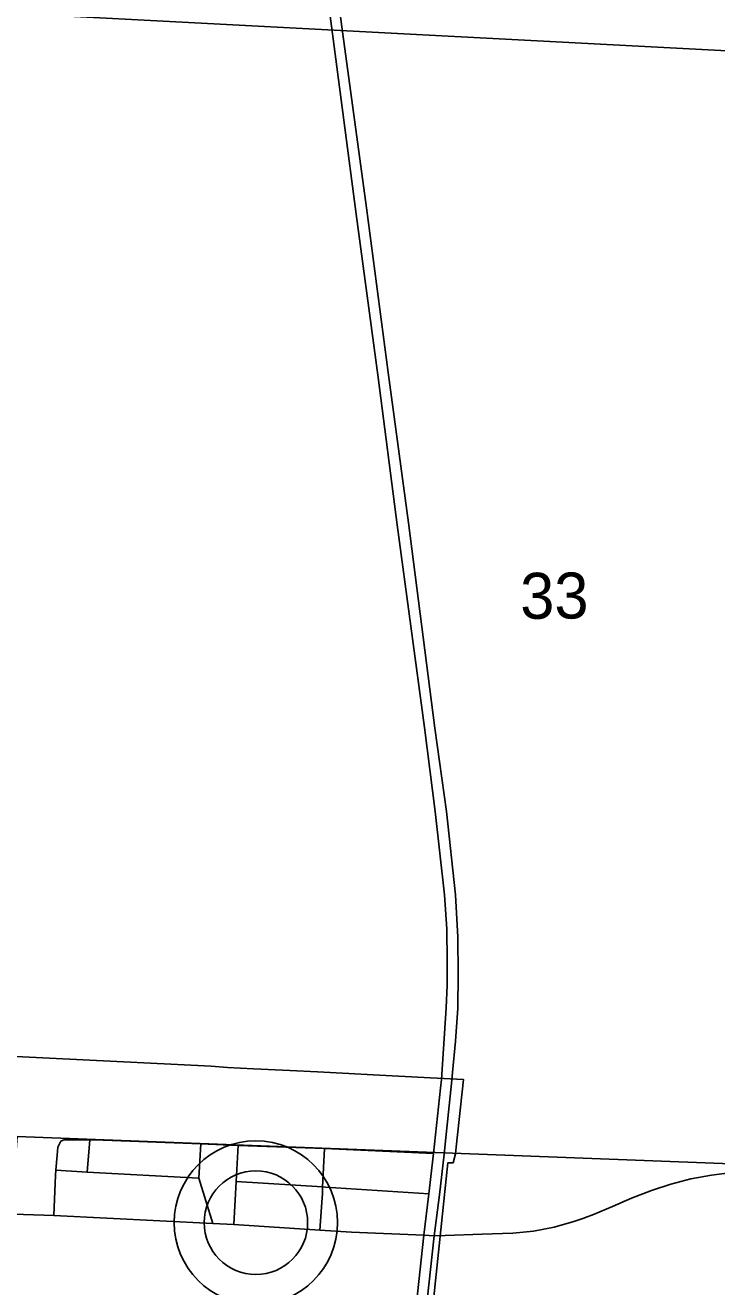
# Model space of a CAD drawing. Extents: x 114843 to 284848, y 317643 to 566895.
# Drawn here: x 204127 to 207453, y 339296 to 345361 of the extents above; entities that cross this region are included whole.
import ezdxf

# ---------------------------------------------------------------- set-up
doc = ezdxf.new("R2010")
doc.units = 0
for name, color, linetype in [('GM_X_Corporation', 7, 'Continuous'), ('GM_X_Section', 7, 'Continuous'), ('GM_X_Section_Text', 7, 'Continuous'), ('GM_X_State_Route', 7, 'Continuous'), ('GM_X_Township_Road', 7, 'Continuous'), ('GM_X_Unincorporated', 7, 'Continuous'), ('GM_X_Unincorporated_Location', 7, 'Continuous'), ('GM_X_US_Route', 7, 'Continuous')]:
    doc.layers.add(name, color=color, linetype=linetype)

msp = doc.modelspace()

# ---------------------------------------------------------------- linework, layer by layer
at = {"layer": 'GM_X_Corporation'}
msp.add_lwpolyline([(206058.8, 338925.3), (206159.1, 339891.5), (206184.9, 339892.7), (206195.8, 339934.7), (206199.4, 339967.3), (206235, 340292.5), (206076.4, 340300.3), (205799.8, 340315.5), (205683.5, 340321.4), (205531.9, 340329.1), (205399.1, 340335.9), (205225, 340344.8), (205099.9, 340351.1), (205020.7, 340356.9), (204081.7, 340403.3)], dxfattribs=at)
at = {"layer": 'GM_X_Section'}
msp.add_lwpolyline([(203854.8, 350761), (209147.8, 350531.6), (208814.8, 345168.2), (203568.2, 345444.2)], close=True, dxfattribs=at)
for points in [[(203568.2, 345444.2), (208814.8, 345168.2)], [(203342.5, 339275.3), (203424.5, 339301.4), (203474.5, 339323.4), (203556.4, 339375.5), (203866.2, 339597.9), (203986.1, 339692), (204022.1, 339744.1), (204040, 339780.1), (204050, 339812.1), (204069.9, 339878.1), (204081.9, 339918.1), (204083.9, 339954.2), (204087.8, 340018.2), (208485.6, 339850.8)], [(208485.6, 339850.8), (204087.8, 340018.2)]]:
    msp.add_lwpolyline(points, dxfattribs=at)
at = {"layer": 'GM_X_State_Route'}
msp.add_line((206094.2, 339541.7), (206146.4, 339543.5), dxfattribs=at)
for points in [[(206817.5, 339628.1), (206859.9, 339644.6), (206952, 339682.8), (207043.4, 339721.6), (207138.2, 339758.4), (207231.7, 339790.3), (207328.7, 339815.3), (207427.9, 339833.4), (207526.4, 339845.9), (207625.7, 339850.1), (207728.8, 339848.8), (207932.3, 339838), (208063.6, 339830.4), (208090, 339828.9)], [(202797.9, 339705.9), (203726, 339657.4), (204265.1, 339638.4)], [(204265.1, 339638.4), (205029.3, 339600.7), (205130.2, 339596.2), (205543.5, 339568.1), (205695.6, 339559), (206044.8, 339543.8), (206094.2, 339541.7)], [(206146.4, 339543.5), (206323.9, 339549.8), (206472.4, 339553.7), (206571.7, 339564.1), (206670.1, 339582.2), (206765.7, 339609.9), (206812.8, 339626.2), (206817.5, 339628.1)]]:
    msp.add_lwpolyline(points, dxfattribs=at)
at = {"layer": 'GM_X_Township_Road'}
for p, q in [((204425.4, 339847.8), (204436.9, 340002.1)), ((205557.4, 339776.7), (205141.3, 339801.9)), ((205543.5, 339568.1), (205554.5, 339723.3))]:
    msp.add_line(p, q, dxfattribs=at)
for points in [[(204265.1, 339638.4), (204272.8, 339833.6), (204274.5, 339856.2), (204279.9, 339929.7), (204284.4, 339967.7), (204298.7, 339995.6), (204309.4, 340000.8), (204314.8, 340003.5), (204325.9, 340003.3)], [(204325.9, 340003.3), (204436.9, 340002.1), (204501, 340001.4), (204971.3, 339983), (205151.4, 339976)], [(205029.3, 339600.7), (204961.6, 339817.9), (204971.3, 339983)], [(205130.2, 339596.2), (205141.3, 339801.9), (205151.4, 339976)], [(205151.4, 339976), (205565.9, 339961.3), (206090.4, 339937)], [(205554.5, 339723.3), (205555.9, 339744), (205557.4, 339776.7), (205565.9, 339961.3)], [(204961.6, 339817.9), (204425.4, 339847.8), (204274.5, 339856.2)], [(206067.3, 339742.5), (205571, 339775.8), (205557.4, 339776.7)]]:
    msp.add_lwpolyline(points, dxfattribs=at)
at = {"layer": 'GM_X_Unincorporated'}
for radius in [392.9, 249]:
    msp.add_circle((205236.3, 339604.7), radius, dxfattribs=at)
at = {"layer": 'GM_X_Unincorporated_Location'}
msp.add_line((205236.3, 339604.7), (205236.3, 339604.7), dxfattribs=at)
at = {"layer": 'GM_X_US_Route'}
for p, q in [((205980.5, 338960.8), (206044.8, 339543.8)), ((206031.2, 338961), (206094.2, 339541.7))]:
    msp.add_line(p, q, dxfattribs=at)
for points in [[(206182.5, 340325.8), (206196.3, 340477.1), (206207.9, 340635.8), (206209, 340798), (206207.8, 340976.3), (206197, 341181.3), (206152.4, 341581.7), (206097.4, 341982), (205969.9, 342969), (205872, 343691), (205767.8, 344483.6), (205650.4, 345352.5), (205382, 347391.3), (205104.2, 349623.4), (205004.7, 350414.9), (204967.4, 350702.7), (204739, 352561.4), (204719.2, 352732.1)], [(206123.7, 340251.1), (206128.2, 340293), (206152.2, 340636.9), (206157, 340745.8), (206157, 340863.9), (206154.3, 341016.1), (206142.8, 341180.6), (206098.2, 341580.4), (206046.5, 341985.7), (205916.3, 342959.6), (205823.7, 343667.8), (205717.9, 344452.8), (205599.4, 345356.2), (205330.8, 347382.5), (205051.8, 349604.2), (204951.7, 350404.3), (204916.5, 350706.4), (204687.8, 352541.6), (204683.2, 352578.7)], [(206149.6, 340011.9), (206179.1, 340289.3), (206182.5, 340325.8)], [(206044.8, 339543.8), (206067.3, 339742.5), (206090.4, 339937), (206123.7, 340251.1)], [(206094.2, 339541.7), (206119.4, 339738.8), (206141.3, 339933.3), (206149.6, 340011.9)]]:
    msp.add_lwpolyline(points, dxfattribs=at)

# ---------------------------------------------------------------- texts
at = {"layer": 'GM_X_Section_Text'}
msp.add_text('33', height=221.02, rotation=0.41337, dxfattribs=at).set_placement((206508, 342507))

doc.saveas('drawing.dxf')
